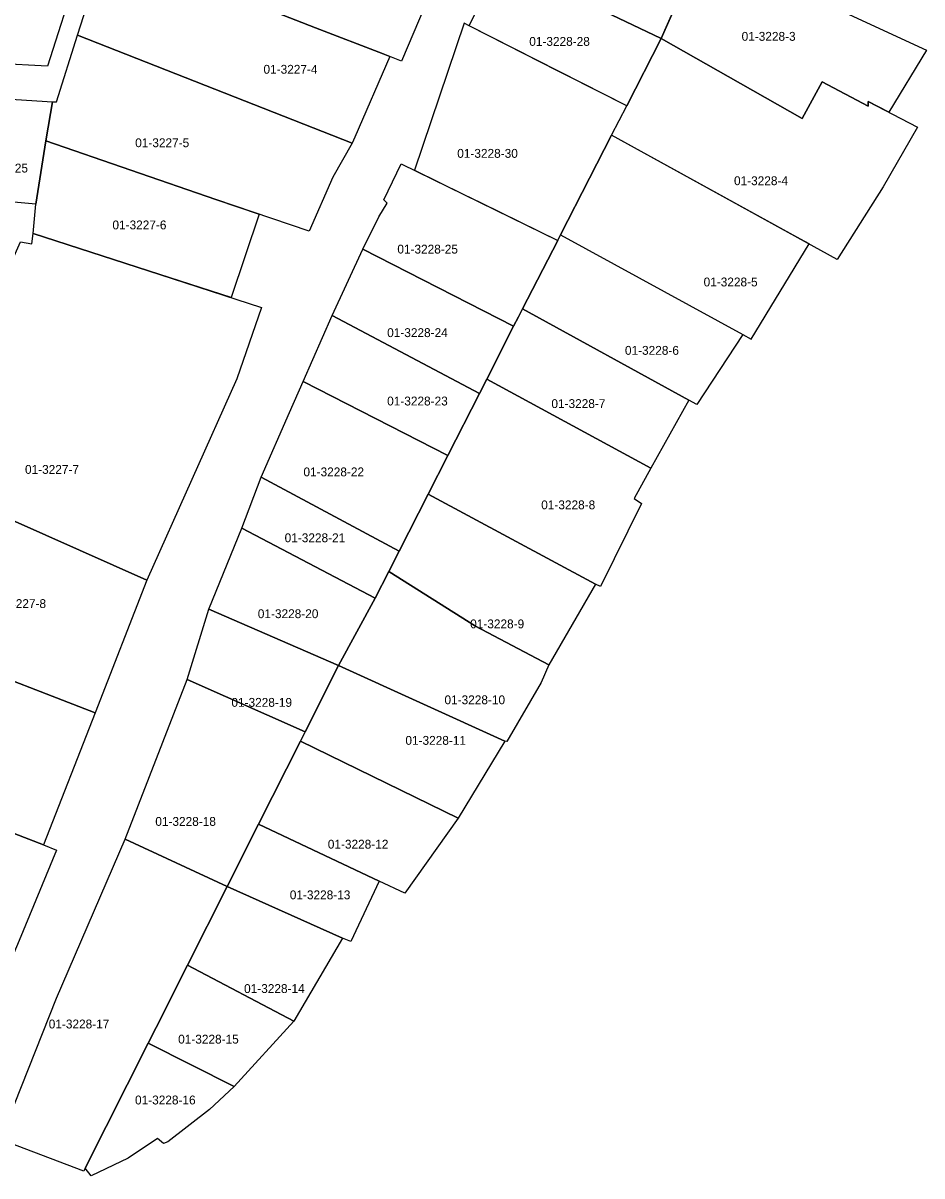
# Model space of a CAD drawing. Extents: x 419396 to 421519, y 4453567 to 4456767.
# Drawn here: x 420924.9 to 421026.3, y 4453928.1 to 4454058.3 of the extents above; entities that cross this region are included whole.
import ezdxf

# ---------------------------------------------------------------- set-up
doc = ezdxf.new("R2010")
doc.units = 0
doc.layers.add('0_KADASTRO', color=7, linetype='Continuous')

msp = doc.modelspace()

# ---------------------------------------------------------------- linework, layer by layer
at = {"layer": '0_KADASTRO'}
for p, q in [((420974.66, 4454058.24), (420969.04, 4454041.64)), ((420975.21, 4454057.96), (420974.66, 4454058.24)), ((420991.29, 4454045.6), (420992.99, 4454048.9)), ((420988.8, 4454040.76), (420991.29, 4454045.6)), ((420985.53, 4454034.37), (420988.8, 4454040.76)), ((420985.2, 4454033.73), (420985.53, 4454034.37))]:
    msp.add_line(p, q, dxfattribs=at)
for points in [[(420864.77, 4454056.64), (420866.98, 4454066.12), (420867.2, 4454067.38), (420872.05, 4454086.67), (420874.75, 4454096.39), (420877.22, 4454105.47), (420877.91, 4454107.92), (420879.02, 4454111.55), (420881.66, 4454120.19), (420891.55, 4454115.81), (420931.2, 4454098.26), (420941.3, 4454093.83), (420937.64, 4454084.83), (420927.6, 4454053.41), (420910.51, 4454054.28), (420885.02, 4454055.59), (420874.83, 4454056.12)], [(420934.19, 4454066.86), (420934.59, 4454068.11), (420936.9, 4454074.98), (420952.77, 4454069.93), (420954.47, 4454069.35), (420956.25, 4454068.75), (420960.41, 4454067.34), (420964.29, 4454066.03), (420969.43, 4454064.3), (420971.51, 4454063.58), (420971.64, 4454063.54), (420967.58, 4454053.97), (420966.24, 4454054.5), (420965.5, 4454054.79), (420957.86, 4454057.72), (420952.73, 4454059.71), (420950.4, 4454060.61), (420947.59, 4454061.69)], [(420986.54, 4454061.47), (420991.71, 4454073.83), (421002.43, 4454069.1), (420996.88, 4454056.51)], [(420931.01, 4454056.88), (420934.19, 4454066.86), (420947.59, 4454061.69), (420950.4, 4454060.61), (420952.73, 4454059.71), (420957.86, 4454057.72), (420965.5, 4454054.79), (420966.24, 4454054.5), (420962.29, 4454045.38), (420962, 4454044.71)], [(420996.88, 4454056.51), (421001.47, 4454066.93), (421026.83, 4454055.2), (421022.58, 4454048.19), (421020.24, 4454049.42), (421020.23, 4454048.89), (421015.04, 4454051.62), (421012.79, 4454047.47), (421005.83, 4454051.42)], [(420975.21, 4454057.96), (420978.75, 4454065.22), (420986.54, 4454061.47), (420996.88, 4454056.51), (420992.99, 4454048.9)], [(420927.44, 4454044.95), (420927.95, 4454048.05), (420928.17, 4454049.37), (420928.62, 4454049.35), (420931.01, 4454056.88), (420962, 4454044.71), (420959.82, 4454040.85), (420957.13, 4454034.75), (420946.61, 4454038.36)], [(420991.29, 4454045.6), (420992.99, 4454048.9), (420996.88, 4454056.51), (421005.83, 4454051.42), (421012.79, 4454047.47), (421015.04, 4454051.62), (421020.23, 4454048.89), (421020.24, 4454049.42), (421025.82, 4454046.49), (421021.92, 4454039.78), (421016.73, 4454031.58)], [(420917.09, 4454038.65), (420917.17, 4454039.05), (420918.9, 4454048.23), (420919.23, 4454049.95), (420920.53, 4454049.86), (420928.17, 4454049.37), (420927.95, 4454048.05), (420927.44, 4454044.95), (420926.28, 4454037.81)], [(420925.98, 4454034.49), (420926.28, 4454037.81), (420927.44, 4454044.95), (420946.61, 4454038.36), (420951.51, 4454036.68), (420948.33, 4454027.26), (420940.28, 4454029.87)], [(421013.57, 4454033.33), (421012.2, 4454034.08), (420991.29, 4454045.6), (420988.8, 4454040.76), (420985.53, 4454034.37), (421006.09, 4454023.1), (421007.05, 4454022.57)], [(420963.22, 4454032.75), (420965.01, 4454036.39), (420965.95, 4454037.92), (420965.56, 4454038.32), (420967.55, 4454042.36), (420985.2, 4454033.73), (420981.23, 4454026), (420980.76, 4454025.08), (420980.23, 4454024.04)], [(420911.84, 4454007.38), (420911.96, 4454007.78), (420912.49, 4454007.65), (420913.91, 4454011.32), (420915.77, 4454014.95), (420915.95, 4454014.9), (420918, 4454018.73), (420919.43, 4454021.99), (420921.48, 4454026.69), (420924.58, 4454033.58), (420925.84, 4454033.34), (420925.98, 4454034.49), (420940.28, 4454029.87), (420951.77, 4454026.15), (420948.97, 4454018.11), (420938.83, 4453995.36)], [(420981.23, 4454026), (420985.2, 4454033.73), (420985.53, 4454034.37), (421006.09, 4454023.1), (421000.9, 4454015.2), (420999.99, 4454015.7)], [(420959.73, 4454025.25), (420963.22, 4454032.75), (420980.23, 4454024.04), (420977.19, 4454018.05), (420976.36, 4454016.44)], [(420956.47, 4454017.8), (420959.73, 4454025.25), (420976.36, 4454016.44), (420972.81, 4454009.45)], [(420977.19, 4454018.05), (420980.23, 4454024.04), (420980.76, 4454025.08), (420981.23, 4454026), (420999.99, 4454015.7), (420995.7, 4454008.01)], [(420951.72, 4454007), (420954.92, 4454014.29), (420956.47, 4454017.8), (420972.81, 4454009.45), (420970.58, 4454005.07), (420967.32, 4453998.65)], [(420970.58, 4454005.07), (420972.81, 4454009.45), (420976.36, 4454016.44), (420977.19, 4454018.05), (420995.7, 4454008.01), (420993.84, 4454004.57), (420994.67, 4454004.01), (420990.04, 4453994.65), (420989.48, 4453994.9)], [(420905.23, 4453991.13), (420905.66, 4453992.16), (420907.86, 4453997.6), (420908.79, 4453999.88), (420909.2, 4454000.88), (420910.87, 4454005), (420911.84, 4454007.38), (420938.83, 4453995.36), (420932.99, 4453980.4), (420917.02, 4453986.57)], [(420949.54, 4454001.24), (420951.72, 4454007), (420967.32, 4453998.65), (420966.14, 4453996.36), (420964.6, 4453993.33)], [(420966.14, 4453996.36), (420967.32, 4453998.65), (420970.58, 4454005.07), (420989.48, 4453994.9), (420984.21, 4453985.8), (420975.91, 4453990.17)], [(420945.83, 4453992.09), (420949.54, 4454001.24), (420964.6, 4453993.33), (420960.47, 4453985.74)], [(420960.47, 4453985.74), (420964.6, 4453993.33), (420966.14, 4453996.36), (420975.91, 4453990.17), (420984.21, 4453985.8), (420983.32, 4453983.81), (420979.47, 4453977.15), (420979.24, 4453977.19)], [(420943.36, 4453984.16), (420945.83, 4453992.09), (420960.47, 4453985.74), (420956.7, 4453978.25)], [(420900.01, 4453975.86), (420905.16, 4453990.94), (420905.23, 4453991.13), (420917.02, 4453986.57), (420932.99, 4453980.4), (420927.16, 4453965.47), (420921, 4453967.84), (420911.26, 4453971.61), (420908.33, 4453972.75), (420901.34, 4453975.45)], [(420956.16, 4453977.19), (420956.7, 4453978.25), (420960.47, 4453985.74), (420979.24, 4453977.19), (420973.95, 4453968.49)], [(420936.37, 4453966.12), (420943.36, 4453984.16), (420956.7, 4453978.25), (420956.16, 4453977.19), (420951.44, 4453967.83), (420947.9, 4453960.8)], [(420951.44, 4453967.83), (420956.16, 4453977.19), (420973.95, 4453968.49), (420967.96, 4453960.04), (420965.04, 4453961.38)], [(420896.19, 4453960.17), (420900.01, 4453975.86), (420901.34, 4453975.45), (420908.33, 4453972.75), (420911.26, 4453971.61), (420921, 4453967.84), (420927.16, 4453965.47), (420928.62, 4453964.9), (420924.4, 4453954.7), (420922.5, 4453950.13), (420903.95, 4453957.32), (420898.95, 4453959.26), (420896.94, 4453959.92)], [(420947.9, 4453960.8), (420951.44, 4453967.83), (420965.04, 4453961.38), (420961.85, 4453954.58), (420960.9, 4453954.94)], [(420922.32, 4453932.23), (420928.62, 4453948.18), (420936.37, 4453966.12), (420947.9, 4453960.8), (420943.43, 4453951.92), (420939.86, 4453944.86), (420938.97, 4453943.1), (420931.86, 4453928.98), (420931.71, 4453928.63)], [(420943.43, 4453951.92), (420947.9, 4453960.8), (420960.9, 4453954.94), (420955.42, 4453945.58)], [(420938.97, 4453943.1), (420939.86, 4453944.86), (420943.43, 4453951.92), (420955.42, 4453945.58), (420948.68, 4453938.19)], [(420931.86, 4453928.98), (420938.97, 4453943.1), (420948.68, 4453938.19), (420945.88, 4453935.6), (420941.21, 4453931.97), (420940.71, 4453931.77), (420940.01, 4453932.35), (420936.7, 4453930.11), (420932.55, 4453928.11)]]:
    msp.add_lwpolyline(points, close=True, dxfattribs=at)
for points in [[(420992.99, 4454048.9), (420986.25, 4454052.34), (420985.19, 4454052.88), (420981.4, 4454054.8), (420975.21, 4454057.96)], [(420969.04, 4454041.64), (420969.04, 4454041.64), (420974.54, 4454038.94)], [(420974.54, 4454038.94), (420976.55, 4454037.96), (420985.2, 4454033.73)]]:
    msp.add_lwpolyline(points, dxfattribs=at)

# ---------------------------------------------------------------- texts
for s, p in [('01-3228-28', (420981.99, 4454055.69)), ('01-3228-3', (421005.96, 4454056.26)), ('01-3227-4', (420951.99, 4454052.54)), ('01-3227-5', (420937.51, 4454044.25)), ('01-3228-30', (420973.86, 4454043.05)), ('01-3227-25', (420918.57, 4454041.39)), ('01-3228-4', (421005.1, 4454039.96)), ('01-3227-6', (420934.94, 4454034.97)), ('01-3228-25', (420967.1, 4454032.24)), ('01-3228-5', (421001.67, 4454028.53)), ('01-3228-24', (420965.95, 4454022.81)), ('01-3228-6', (420992.79, 4454020.81)), ('01-3228-23', (420965.95, 4454015.09)), ('01-3228-7', (420984.49, 4454014.8)), ('01-3227-7', (420925.07, 4454007.37)), ('01-3228-22', (420956.5, 4454007.09)), ('01-3228-8', (420983.34, 4454003.37)), ('01-3228-21', (420954.38, 4453999.65)), ('01-3227-8', (420921.35, 4453992.22)), ('01-3228-20', (420951.35, 4453991.08)), ('01-3228-9', (420975.32, 4453989.93)), ('01-3228-10', (420972.42, 4453981.36)), ('01-3228-19', (420948.37, 4453981.07)), ('01-3228-11', (420968.01, 4453976.78)), ('01-3228-18', (420939.78, 4453967.63)), ('01-3228-12', (420959.25, 4453965.06)), ('01-3228-13', (420954.96, 4453959.34)), ('01-3228-14', (420949.8, 4453948.76)), ('01-3228-17', (420927.75, 4453944.76)), ('01-3228-15', (420942.36, 4453943.05)), ('01-3228-16', (420937.49, 4453936.18))]:
    msp.add_text(s, height=1, dxfattribs=at).set_placement(p)

doc.saveas('drawing.dxf')
